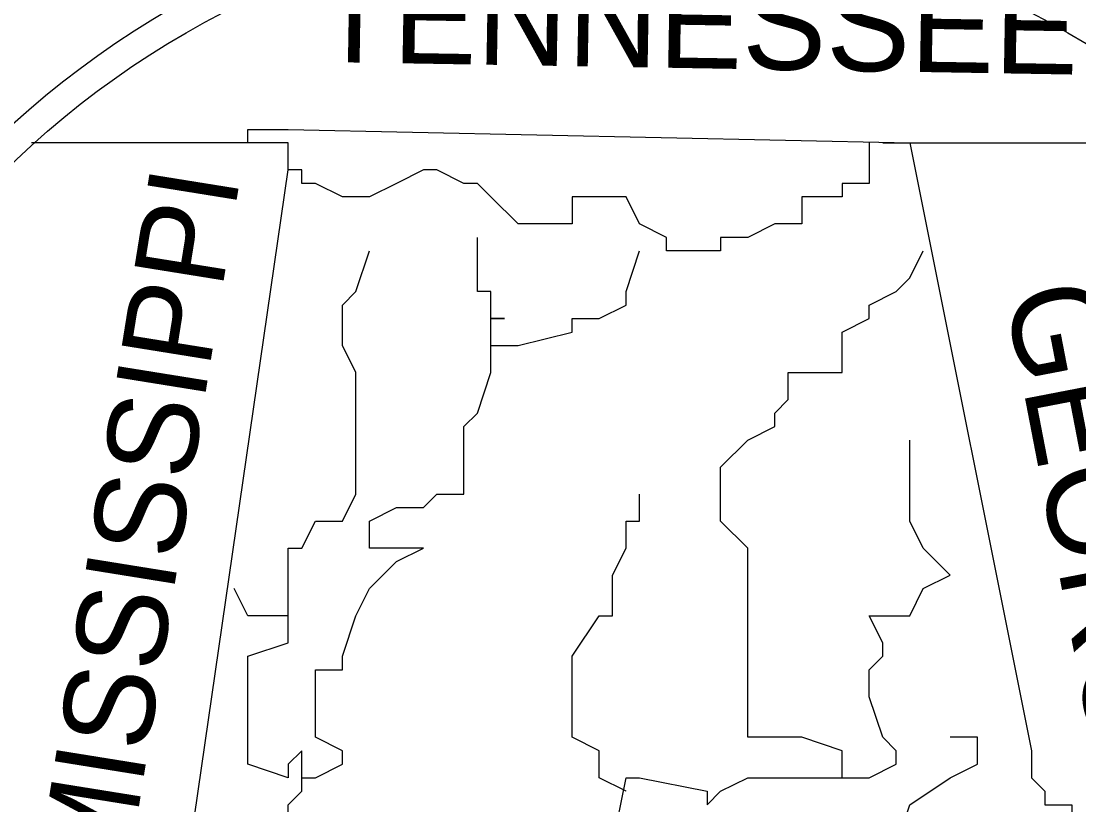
# Model space of a CAD drawing. Extents: x 2193008 to 2198143, y 1236112 to 1237864.
# Drawn here: x 2195732.887 to 2195737.001, y 1237128.029 to 1237131.078 of the extents above; entities that cross this region are included whole.
import ezdxf

# ---------------------------------------------------------------- set-up
doc = ezdxf.new("R2010")
doc.units = 0
doc.layers.add('great seal', color=7, linetype='Continuous')

msp = doc.modelspace()

# ---------------------------------------------------------------- linework, layer by layer
at = {"layer": 'great seal'}
for p, q in [((2195733.926, 1237130.6045), (2195732.9275, 1237130.6045)), ((2195733.926, 1237130.6045), (2195732.9275, 1237130.6045)), ((2195733.926, 1237130.6045), (2195732.9275, 1237130.6045)), ((2195736.2383, 1237130.6045), (2195737.4996, 1237130.6045)), ((2195736.2383, 1237130.6045), (2195737.4996, 1237130.6045)), ((2195736.2383, 1237130.6045), (2195737.4996, 1237130.6045)), ((2195735.2398, 1237128.0819), (2195735.2398, 1237128.0819)), ((2195735.2398, 1237128.0819), (2195735.2398, 1237128.0819)), ((2195735.2398, 1237128.0819), (2195735.2398, 1237128.0819)), ((2195735.2398, 1237128.0819), (2195735.2398, 1237128.0819)), ((2195735.2398, 1237128.0819), (2195735.2398, 1237128.0819)), ((2195735.2398, 1237128.0819), (2195735.2398, 1237128.0819))]:
    msp.add_line(p, q, dxfattribs=at)
for points in [[(2195733.453, 1237125.4017), (2195733.453, 1237127.2411), (2195733.926, 1237130.4994), (2195733.926, 1237130.6045), (2195733.926, 1237130.6045), (2195733.926, 1237130.6045), (2195733.7683, 1237130.6045), (2195733.7683, 1237130.657), (2195733.926, 1237130.657), (2195736.3434, 1237130.6045), (2195736.8164, 1237128.2396), (2195736.8164, 1237128.1345), (2195736.8689, 1237128.0819), (2195736.8689, 1237128.0294), (2195736.8689, 1237128.0294), (2195736.974, 1237128.0294), (2195736.974, 1237127.8717), (2195736.974, 1237127.8192), (2195737.0266, 1237127.8192)], [(2195733.453, 1237125.4017), (2195733.453, 1237127.2411), (2195733.926, 1237130.4994), (2195733.926, 1237130.6045), (2195733.926, 1237130.6045), (2195733.926, 1237130.6045), (2195733.7683, 1237130.6045), (2195733.7683, 1237130.657), (2195733.926, 1237130.657), (2195736.3434, 1237130.6045), (2195736.8164, 1237128.2396), (2195736.8164, 1237128.1345), (2195736.8689, 1237128.0819), (2195736.8689, 1237128.0294), (2195736.8689, 1237128.0294), (2195736.974, 1237128.0294), (2195736.974, 1237127.8717), (2195736.974, 1237127.8192), (2195737.0266, 1237127.8192)], [(2195733.453, 1237125.4017), (2195733.453, 1237127.2411), (2195733.926, 1237130.4994), (2195733.926, 1237130.6045), (2195733.926, 1237130.6045), (2195733.926, 1237130.6045), (2195733.7683, 1237130.6045), (2195733.7683, 1237130.657), (2195733.926, 1237130.657), (2195736.3434, 1237130.6045), (2195736.8164, 1237128.2396), (2195736.8164, 1237128.1345), (2195736.8689, 1237128.0819), (2195736.8689, 1237128.0294), (2195736.8689, 1237128.0294), (2195736.974, 1237128.0294), (2195736.974, 1237127.8717), (2195736.974, 1237127.8192), (2195737.0266, 1237127.8192)], [(2195736.1857, 1237130.6045), (2195736.1857, 1237130.6045), (2195736.1857, 1237130.6045), (2195736.1857, 1237130.4994), (2195736.1857, 1237130.4468), (2195736.1857, 1237130.4468), (2195736.0806, 1237130.4468), (2195736.0806, 1237130.4468), (2195736.0806, 1237130.3942), (2195735.923, 1237130.3942), (2195735.923, 1237130.2891), (2195735.8179, 1237130.2891), (2195735.7128, 1237130.2366), (2195735.6602, 1237130.2366), (2195735.6077, 1237130.2366), (2195735.6077, 1237130.184), (2195735.5551, 1237130.184), (2195735.5551, 1237130.184), (2195735.3974, 1237130.184), (2195735.3974, 1237130.184), (2195735.3974, 1237130.2366), (2195735.2923, 1237130.2891), (2195735.2398, 1237130.3942), (2195735.2398, 1237130.3942), (2195735.1347, 1237130.3942), (2195735.0296, 1237130.3942), (2195735.0296, 1237130.2891), (2195734.8194, 1237130.2891), (2195734.7143, 1237130.3942), (2195734.6617, 1237130.4468), (2195734.6092, 1237130.4468), (2195734.504, 1237130.4994), (2195734.4515, 1237130.4994), (2195734.3464, 1237130.4468), (2195734.3464, 1237130.4468), (2195734.2413, 1237130.3942), (2195734.1887, 1237130.3942), (2195734.1362, 1237130.3942), (2195734.0311, 1237130.4468), (2195734.0311, 1237130.4468), (2195734.0311, 1237130.4468), (2195733.9785, 1237130.4468), (2195733.9785, 1237130.4468), (2195733.9785, 1237130.4468), (2195733.9785, 1237130.4994), (2195733.926, 1237130.4994), (2195733.926, 1237130.6045), (2195733.926, 1237130.6045), (2195733.926, 1237130.6045)], [(2195736.1857, 1237130.6045), (2195736.1857, 1237130.6045), (2195736.1857, 1237130.6045), (2195736.1857, 1237130.4994), (2195736.1857, 1237130.4468), (2195736.1857, 1237130.4468), (2195736.0806, 1237130.4468), (2195736.0806, 1237130.4468), (2195736.0806, 1237130.3942), (2195735.923, 1237130.3942), (2195735.923, 1237130.2891), (2195735.8179, 1237130.2891), (2195735.7128, 1237130.2366), (2195735.6602, 1237130.2366), (2195735.6077, 1237130.2366), (2195735.6077, 1237130.184), (2195735.5551, 1237130.184), (2195735.5551, 1237130.184), (2195735.3974, 1237130.184), (2195735.3974, 1237130.184), (2195735.3974, 1237130.2366), (2195735.2923, 1237130.2891), (2195735.2398, 1237130.3942), (2195735.2398, 1237130.3942), (2195735.1347, 1237130.3942), (2195735.0296, 1237130.3942), (2195735.0296, 1237130.2891), (2195734.8194, 1237130.2891), (2195734.7143, 1237130.3942), (2195734.6617, 1237130.4468), (2195734.6092, 1237130.4468), (2195734.504, 1237130.4994), (2195734.4515, 1237130.4994), (2195734.3464, 1237130.4468), (2195734.3464, 1237130.4468), (2195734.2413, 1237130.3942), (2195734.1887, 1237130.3942), (2195734.1362, 1237130.3942), (2195734.0311, 1237130.4468), (2195734.0311, 1237130.4468), (2195734.0311, 1237130.4468), (2195733.9785, 1237130.4468), (2195733.9785, 1237130.4468), (2195733.9785, 1237130.4468), (2195733.9785, 1237130.4994), (2195733.926, 1237130.4994), (2195733.926, 1237130.6045), (2195733.926, 1237130.6045), (2195733.926, 1237130.6045)], [(2195736.1857, 1237130.6045), (2195736.1857, 1237130.6045), (2195736.1857, 1237130.6045), (2195736.1857, 1237130.4994), (2195736.1857, 1237130.4468), (2195736.1857, 1237130.4468), (2195736.0806, 1237130.4468), (2195736.0806, 1237130.4468), (2195736.0806, 1237130.3942), (2195735.923, 1237130.3942), (2195735.923, 1237130.2891), (2195735.8179, 1237130.2891), (2195735.7128, 1237130.2366), (2195735.6602, 1237130.2366), (2195735.6077, 1237130.2366), (2195735.6077, 1237130.184), (2195735.5551, 1237130.184), (2195735.5551, 1237130.184), (2195735.3974, 1237130.184), (2195735.3974, 1237130.184), (2195735.3974, 1237130.2366), (2195735.2923, 1237130.2891), (2195735.2398, 1237130.3942), (2195735.2398, 1237130.3942), (2195735.1347, 1237130.3942), (2195735.0296, 1237130.3942), (2195735.0296, 1237130.2891), (2195734.8194, 1237130.2891), (2195734.7143, 1237130.3942), (2195734.6617, 1237130.4468), (2195734.6092, 1237130.4468), (2195734.504, 1237130.4994), (2195734.4515, 1237130.4994), (2195734.3464, 1237130.4468), (2195734.3464, 1237130.4468), (2195734.2413, 1237130.3942), (2195734.1887, 1237130.3942), (2195734.1362, 1237130.3942), (2195734.0311, 1237130.4468), (2195734.0311, 1237130.4468), (2195734.0311, 1237130.4468), (2195733.9785, 1237130.4468), (2195733.9785, 1237130.4468), (2195733.9785, 1237130.4468), (2195733.9785, 1237130.4994), (2195733.926, 1237130.4994), (2195733.926, 1237130.6045), (2195733.926, 1237130.6045), (2195733.926, 1237130.6045)], [(2195734.7143, 1237129.8162), (2195734.7143, 1237129.8687), (2195734.7143, 1237129.9213), (2195734.7668, 1237129.9213), (2195734.7143, 1237129.9213), (2195734.7143, 1237129.9738), (2195734.7143, 1237130.0264), (2195734.6617, 1237130.0264), (2195734.6617, 1237130.0789), (2195734.6617, 1237130.184), (2195734.6617, 1237130.2366)], [(2195734.7143, 1237129.8162), (2195734.7143, 1237129.8687), (2195734.7143, 1237129.9213), (2195734.7668, 1237129.9213), (2195734.7143, 1237129.9213), (2195734.7143, 1237129.9738), (2195734.7143, 1237130.0264), (2195734.6617, 1237130.0264), (2195734.6617, 1237130.0789), (2195734.6617, 1237130.184), (2195734.6617, 1237130.2366)], [(2195734.7143, 1237129.8162), (2195734.7143, 1237129.8687), (2195734.7143, 1237129.9213), (2195734.7668, 1237129.9213), (2195734.7143, 1237129.9213), (2195734.7143, 1237129.9738), (2195734.7143, 1237130.0264), (2195734.6617, 1237130.0264), (2195734.6617, 1237130.0789), (2195734.6617, 1237130.184), (2195734.6617, 1237130.2366)], [(2195733.926, 1237128.7651), (2195733.926, 1237128.8702), (2195733.926, 1237128.9228), (2195733.926, 1237129.0279), (2195733.9785, 1237129.0279), (2195734.0311, 1237129.133), (2195734.1362, 1237129.133), (2195734.1887, 1237129.2381), (2195734.1887, 1237129.4483), (2195734.1887, 1237129.5534), (2195734.1887, 1237129.606), (2195734.1887, 1237129.7111), (2195734.1362, 1237129.8162), (2195734.1362, 1237129.9213), (2195734.1362, 1237129.9738), (2195734.1887, 1237130.0264), (2195734.2413, 1237130.184)], [(2195733.926, 1237128.7651), (2195733.926, 1237128.8702), (2195733.926, 1237128.9228), (2195733.926, 1237129.0279), (2195733.9785, 1237129.0279), (2195734.0311, 1237129.133), (2195734.1362, 1237129.133), (2195734.1887, 1237129.2381), (2195734.1887, 1237129.4483), (2195734.1887, 1237129.5534), (2195734.1887, 1237129.606), (2195734.1887, 1237129.7111), (2195734.1362, 1237129.8162), (2195734.1362, 1237129.9213), (2195734.1362, 1237129.9738), (2195734.1887, 1237130.0264), (2195734.2413, 1237130.184)], [(2195733.926, 1237128.7651), (2195733.926, 1237128.8702), (2195733.926, 1237128.9228), (2195733.926, 1237129.0279), (2195733.9785, 1237129.0279), (2195734.0311, 1237129.133), (2195734.1362, 1237129.133), (2195734.1887, 1237129.2381), (2195734.1887, 1237129.4483), (2195734.1887, 1237129.5534), (2195734.1887, 1237129.606), (2195734.1887, 1237129.7111), (2195734.1362, 1237129.8162), (2195734.1362, 1237129.9213), (2195734.1362, 1237129.9738), (2195734.1887, 1237130.0264), (2195734.2413, 1237130.184)], [(2195733.9785, 1237128.1345), (2195733.9785, 1237128.1345), (2195734.0311, 1237128.1345), (2195734.0311, 1237128.1345), (2195734.1362, 1237128.187), (2195734.1362, 1237128.2396), (2195734.0311, 1237128.2921), (2195734.0311, 1237128.2921), (2195734.0311, 1237128.4498), (2195734.0311, 1237128.5549), (2195734.1362, 1237128.5549), (2195734.1362, 1237128.6075), (2195734.1887, 1237128.7651), (2195734.2413, 1237128.8702), (2195734.3464, 1237128.9753), (2195734.4515, 1237129.0279), (2195734.3464, 1237129.0279), (2195734.2413, 1237129.0279), (2195734.2413, 1237129.133), (2195734.3464, 1237129.1855), (2195734.3464, 1237129.1855), (2195734.4515, 1237129.1855), (2195734.504, 1237129.2381), (2195734.504, 1237129.2381), (2195734.6092, 1237129.2381), (2195734.6092, 1237129.3432), (2195734.6092, 1237129.4483), (2195734.6092, 1237129.4483), (2195734.6092, 1237129.5008), (2195734.6617, 1237129.5534), (2195734.7143, 1237129.7111), (2195734.7143, 1237129.7111), (2195734.7143, 1237129.8162), (2195734.7668, 1237129.8162), (2195734.8194, 1237129.8162), (2195734.8194, 1237129.8162), (2195735.0296, 1237129.8687), (2195735.0296, 1237129.9213), (2195735.1347, 1237129.9213), (2195735.2398, 1237129.9738), (2195735.2398, 1237130.0264), (2195735.2923, 1237130.184)], [(2195733.9785, 1237128.1345), (2195733.9785, 1237128.1345), (2195734.0311, 1237128.1345), (2195734.0311, 1237128.1345), (2195734.1362, 1237128.187), (2195734.1362, 1237128.2396), (2195734.0311, 1237128.2921), (2195734.0311, 1237128.2921), (2195734.0311, 1237128.4498), (2195734.0311, 1237128.5549), (2195734.1362, 1237128.5549), (2195734.1362, 1237128.6075), (2195734.1887, 1237128.7651), (2195734.2413, 1237128.8702), (2195734.3464, 1237128.9753), (2195734.4515, 1237129.0279), (2195734.3464, 1237129.0279), (2195734.2413, 1237129.0279), (2195734.2413, 1237129.133), (2195734.3464, 1237129.1855), (2195734.3464, 1237129.1855), (2195734.4515, 1237129.1855), (2195734.504, 1237129.2381), (2195734.504, 1237129.2381), (2195734.6092, 1237129.2381), (2195734.6092, 1237129.3432), (2195734.6092, 1237129.4483), (2195734.6092, 1237129.4483), (2195734.6092, 1237129.5008), (2195734.6617, 1237129.5534), (2195734.7143, 1237129.7111), (2195734.7143, 1237129.7111), (2195734.7143, 1237129.8162), (2195734.7668, 1237129.8162), (2195734.8194, 1237129.8162), (2195734.8194, 1237129.8162), (2195735.0296, 1237129.8687), (2195735.0296, 1237129.9213), (2195735.1347, 1237129.9213), (2195735.2398, 1237129.9738), (2195735.2398, 1237130.0264), (2195735.2923, 1237130.184)], [(2195733.9785, 1237128.1345), (2195733.9785, 1237128.1345), (2195734.0311, 1237128.1345), (2195734.0311, 1237128.1345), (2195734.1362, 1237128.187), (2195734.1362, 1237128.2396), (2195734.0311, 1237128.2921), (2195734.0311, 1237128.2921), (2195734.0311, 1237128.4498), (2195734.0311, 1237128.5549), (2195734.1362, 1237128.5549), (2195734.1362, 1237128.6075), (2195734.1887, 1237128.7651), (2195734.2413, 1237128.8702), (2195734.3464, 1237128.9753), (2195734.4515, 1237129.0279), (2195734.3464, 1237129.0279), (2195734.2413, 1237129.0279), (2195734.2413, 1237129.133), (2195734.3464, 1237129.1855), (2195734.3464, 1237129.1855), (2195734.4515, 1237129.1855), (2195734.504, 1237129.2381), (2195734.504, 1237129.2381), (2195734.6092, 1237129.2381), (2195734.6092, 1237129.3432), (2195734.6092, 1237129.4483), (2195734.6092, 1237129.4483), (2195734.6092, 1237129.5008), (2195734.6617, 1237129.5534), (2195734.7143, 1237129.7111), (2195734.7143, 1237129.7111), (2195734.7143, 1237129.8162), (2195734.7668, 1237129.8162), (2195734.8194, 1237129.8162), (2195734.8194, 1237129.8162), (2195735.0296, 1237129.8687), (2195735.0296, 1237129.9213), (2195735.1347, 1237129.9213), (2195735.2398, 1237129.9738), (2195735.2398, 1237130.0264), (2195735.2923, 1237130.184)], [(2195736.0806, 1237128.1345), (2195736.0806, 1237128.2396), (2195735.923, 1237128.2921), (2195735.8704, 1237128.2921), (2195735.7128, 1237128.2921), (2195735.7128, 1237128.5549), (2195735.7128, 1237128.5549), (2195735.7128, 1237128.6075), (2195735.7128, 1237128.7651), (2195735.7128, 1237128.8702), (2195735.7128, 1237129.0279), (2195735.6077, 1237129.133), (2195735.6077, 1237129.3432), (2195735.7128, 1237129.4483), (2195735.8179, 1237129.5008), (2195735.8179, 1237129.5534), (2195735.8704, 1237129.606), (2195735.8704, 1237129.7111), (2195736.0806, 1237129.7111), (2195736.0806, 1237129.8162), (2195736.0806, 1237129.8687), (2195736.1857, 1237129.9213), (2195736.1857, 1237129.9738), (2195736.2908, 1237130.0264), (2195736.3434, 1237130.0789), (2195736.3959, 1237130.184)], [(2195736.0806, 1237128.1345), (2195736.0806, 1237128.2396), (2195735.923, 1237128.2921), (2195735.8704, 1237128.2921), (2195735.7128, 1237128.2921), (2195735.7128, 1237128.5549), (2195735.7128, 1237128.5549), (2195735.7128, 1237128.6075), (2195735.7128, 1237128.7651), (2195735.7128, 1237128.8702), (2195735.7128, 1237129.0279), (2195735.6077, 1237129.133), (2195735.6077, 1237129.3432), (2195735.7128, 1237129.4483), (2195735.8179, 1237129.5008), (2195735.8179, 1237129.5534), (2195735.8704, 1237129.606), (2195735.8704, 1237129.7111), (2195736.0806, 1237129.7111), (2195736.0806, 1237129.8162), (2195736.0806, 1237129.8687), (2195736.1857, 1237129.9213), (2195736.1857, 1237129.9738), (2195736.2908, 1237130.0264), (2195736.3434, 1237130.0789), (2195736.3959, 1237130.184)], [(2195736.0806, 1237128.1345), (2195736.0806, 1237128.2396), (2195735.923, 1237128.2921), (2195735.8704, 1237128.2921), (2195735.7128, 1237128.2921), (2195735.7128, 1237128.5549), (2195735.7128, 1237128.5549), (2195735.7128, 1237128.6075), (2195735.7128, 1237128.7651), (2195735.7128, 1237128.8702), (2195735.7128, 1237129.0279), (2195735.6077, 1237129.133), (2195735.6077, 1237129.3432), (2195735.7128, 1237129.4483), (2195735.8179, 1237129.5008), (2195735.8179, 1237129.5534), (2195735.8704, 1237129.606), (2195735.8704, 1237129.7111), (2195736.0806, 1237129.7111), (2195736.0806, 1237129.8162), (2195736.0806, 1237129.8687), (2195736.1857, 1237129.9213), (2195736.1857, 1237129.9738), (2195736.2908, 1237130.0264), (2195736.3434, 1237130.0789), (2195736.3959, 1237130.184)], [(2195735.1872, 1237127.8717), (2195735.2398, 1237128.1345), (2195735.2923, 1237128.1345), (2195735.5551, 1237128.0819), (2195735.5551, 1237128.0294), (2195735.6077, 1237128.0819), (2195735.7128, 1237128.1345), (2195735.8704, 1237128.1345), (2195736.0806, 1237128.1345), (2195736.1857, 1237128.1345), (2195736.2908, 1237128.187), (2195736.2908, 1237128.2396), (2195736.2383, 1237128.2921), (2195736.2383, 1237128.2921), (2195736.1857, 1237128.4498), (2195736.1857, 1237128.5549), (2195736.2383, 1237128.6075), (2195736.2383, 1237128.66), (2195736.1857, 1237128.7651), (2195736.3434, 1237128.7651), (2195736.3959, 1237128.8702), (2195736.5011, 1237128.9228), (2195736.3959, 1237129.0279), (2195736.3959, 1237129.0279), (2195736.3434, 1237129.133), (2195736.3434, 1237129.2381), (2195736.3434, 1237129.4483)], [(2195735.1872, 1237127.8717), (2195735.2398, 1237128.1345), (2195735.2923, 1237128.1345), (2195735.5551, 1237128.0819), (2195735.5551, 1237128.0294), (2195735.6077, 1237128.0819), (2195735.7128, 1237128.1345), (2195735.8704, 1237128.1345), (2195736.0806, 1237128.1345), (2195736.1857, 1237128.1345), (2195736.2908, 1237128.187), (2195736.2908, 1237128.2396), (2195736.2383, 1237128.2921), (2195736.2383, 1237128.2921), (2195736.1857, 1237128.4498), (2195736.1857, 1237128.5549), (2195736.2383, 1237128.6075), (2195736.2383, 1237128.66), (2195736.1857, 1237128.7651), (2195736.3434, 1237128.7651), (2195736.3959, 1237128.8702), (2195736.5011, 1237128.9228), (2195736.3959, 1237129.0279), (2195736.3959, 1237129.0279), (2195736.3434, 1237129.133), (2195736.3434, 1237129.2381), (2195736.3434, 1237129.4483)], [(2195735.1872, 1237127.8717), (2195735.2398, 1237128.1345), (2195735.2923, 1237128.1345), (2195735.5551, 1237128.0819), (2195735.5551, 1237128.0294), (2195735.6077, 1237128.0819), (2195735.7128, 1237128.1345), (2195735.8704, 1237128.1345), (2195736.0806, 1237128.1345), (2195736.1857, 1237128.1345), (2195736.2908, 1237128.187), (2195736.2908, 1237128.2396), (2195736.2383, 1237128.2921), (2195736.2383, 1237128.2921), (2195736.1857, 1237128.4498), (2195736.1857, 1237128.5549), (2195736.2383, 1237128.6075), (2195736.2383, 1237128.66), (2195736.1857, 1237128.7651), (2195736.3434, 1237128.7651), (2195736.3959, 1237128.8702), (2195736.5011, 1237128.9228), (2195736.3959, 1237129.0279), (2195736.3959, 1237129.0279), (2195736.3434, 1237129.133), (2195736.3434, 1237129.2381), (2195736.3434, 1237129.4483)], [(2195735.2398, 1237128.0819), (2195735.1347, 1237128.1345), (2195735.1347, 1237128.187), (2195735.1347, 1237128.2396), (2195735.0296, 1237128.2921), (2195735.0296, 1237128.4498), (2195735.0296, 1237128.5549), (2195735.0296, 1237128.6075), (2195735.0296, 1237128.6075), (2195735.1347, 1237128.7651), (2195735.1872, 1237128.7651), (2195735.1872, 1237128.9228), (2195735.2398, 1237129.0279), (2195735.2398, 1237129.0279), (2195735.2398, 1237129.133), (2195735.2923, 1237129.133), (2195735.2923, 1237129.2381)], [(2195735.2398, 1237128.0819), (2195735.1347, 1237128.1345), (2195735.1347, 1237128.187), (2195735.1347, 1237128.2396), (2195735.0296, 1237128.2921), (2195735.0296, 1237128.4498), (2195735.0296, 1237128.5549), (2195735.0296, 1237128.6075), (2195735.0296, 1237128.6075), (2195735.1347, 1237128.7651), (2195735.1872, 1237128.7651), (2195735.1872, 1237128.9228), (2195735.2398, 1237129.0279), (2195735.2398, 1237129.0279), (2195735.2398, 1237129.133), (2195735.2923, 1237129.133), (2195735.2923, 1237129.2381)], [(2195735.2398, 1237128.0819), (2195735.1347, 1237128.1345), (2195735.1347, 1237128.187), (2195735.1347, 1237128.2396), (2195735.0296, 1237128.2921), (2195735.0296, 1237128.4498), (2195735.0296, 1237128.5549), (2195735.0296, 1237128.6075), (2195735.0296, 1237128.6075), (2195735.1347, 1237128.7651), (2195735.1872, 1237128.7651), (2195735.1872, 1237128.9228), (2195735.2398, 1237129.0279), (2195735.2398, 1237129.0279), (2195735.2398, 1237129.133), (2195735.2923, 1237129.133), (2195735.2923, 1237129.2381)], [(2195733.926, 1237127.8192), (2195733.926, 1237128.0294), (2195733.926, 1237128.0294), (2195733.9785, 1237128.0819), (2195733.9785, 1237128.1345), (2195733.9785, 1237128.2396), (2195733.926, 1237128.187), (2195733.926, 1237128.1345), (2195733.7683, 1237128.187), (2195733.7683, 1237128.2396), (2195733.7683, 1237128.2921), (2195733.7683, 1237128.2921), (2195733.7683, 1237128.5549), (2195733.7683, 1237128.5549), (2195733.7683, 1237128.6075), (2195733.926, 1237128.66), (2195733.926, 1237128.7651), (2195733.7683, 1237128.7651), (2195733.7158, 1237128.8702), (2195733.7158, 1237128.8702)], [(2195733.926, 1237127.8192), (2195733.926, 1237128.0294), (2195733.926, 1237128.0294), (2195733.9785, 1237128.0819), (2195733.9785, 1237128.1345), (2195733.9785, 1237128.2396), (2195733.926, 1237128.187), (2195733.926, 1237128.1345), (2195733.7683, 1237128.187), (2195733.7683, 1237128.2396), (2195733.7683, 1237128.2921), (2195733.7683, 1237128.2921), (2195733.7683, 1237128.5549), (2195733.7683, 1237128.5549), (2195733.7683, 1237128.6075), (2195733.926, 1237128.66), (2195733.926, 1237128.7651), (2195733.7683, 1237128.7651), (2195733.7158, 1237128.8702), (2195733.7158, 1237128.8702)], [(2195733.926, 1237127.8192), (2195733.926, 1237128.0294), (2195733.926, 1237128.0294), (2195733.9785, 1237128.0819), (2195733.9785, 1237128.1345), (2195733.9785, 1237128.2396), (2195733.926, 1237128.187), (2195733.926, 1237128.1345), (2195733.7683, 1237128.187), (2195733.7683, 1237128.2396), (2195733.7683, 1237128.2921), (2195733.7683, 1237128.2921), (2195733.7683, 1237128.5549), (2195733.7683, 1237128.5549), (2195733.7683, 1237128.6075), (2195733.926, 1237128.66), (2195733.926, 1237128.7651), (2195733.7683, 1237128.7651), (2195733.7158, 1237128.8702), (2195733.7158, 1237128.8702)], [(2195735.5551, 1237126.7156), (2195735.5551, 1237126.7156), (2195735.5551, 1237126.8732), (2195735.6077, 1237126.9258), (2195735.6077, 1237126.9783), (2195735.6077, 1237127.0834), (2195735.6602, 1237127.0834), (2195735.7128, 1237127.1885), (2195735.8704, 1237127.2411), (2195735.923, 1237127.3462), (2195736.0806, 1237127.3462), (2195736.0806, 1237127.4513), (2195736.1857, 1237127.6615), (2195736.1857, 1237127.7666), (2195736.1857, 1237127.7666), (2195736.1857, 1237127.8192), (2195736.2383, 1237127.8192), (2195736.2908, 1237127.8717), (2195736.3434, 1237128.0294), (2195736.5011, 1237128.1345), (2195736.6062, 1237128.187), (2195736.6062, 1237128.2396), (2195736.6062, 1237128.2921), (2195736.5011, 1237128.2921)], [(2195735.5551, 1237126.7156), (2195735.5551, 1237126.7156), (2195735.5551, 1237126.8732), (2195735.6077, 1237126.9258), (2195735.6077, 1237126.9783), (2195735.6077, 1237127.0834), (2195735.6602, 1237127.0834), (2195735.7128, 1237127.1885), (2195735.8704, 1237127.2411), (2195735.923, 1237127.3462), (2195736.0806, 1237127.3462), (2195736.0806, 1237127.4513), (2195736.1857, 1237127.6615), (2195736.1857, 1237127.7666), (2195736.1857, 1237127.7666), (2195736.1857, 1237127.8192), (2195736.2383, 1237127.8192), (2195736.2908, 1237127.8717), (2195736.3434, 1237128.0294), (2195736.5011, 1237128.1345), (2195736.6062, 1237128.187), (2195736.6062, 1237128.2396), (2195736.6062, 1237128.2921), (2195736.5011, 1237128.2921)], [(2195735.5551, 1237126.7156), (2195735.5551, 1237126.7156), (2195735.5551, 1237126.8732), (2195735.6077, 1237126.9258), (2195735.6077, 1237126.9783), (2195735.6077, 1237127.0834), (2195735.6602, 1237127.0834), (2195735.7128, 1237127.1885), (2195735.8704, 1237127.2411), (2195735.923, 1237127.3462), (2195736.0806, 1237127.3462), (2195736.0806, 1237127.4513), (2195736.1857, 1237127.6615), (2195736.1857, 1237127.7666), (2195736.1857, 1237127.7666), (2195736.1857, 1237127.8192), (2195736.2383, 1237127.8192), (2195736.2908, 1237127.8717), (2195736.3434, 1237128.0294), (2195736.5011, 1237128.1345), (2195736.6062, 1237128.187), (2195736.6062, 1237128.2396), (2195736.6062, 1237128.2921), (2195736.5011, 1237128.2921)]]:
    msp.add_lwpolyline(points, dxfattribs=at)
for radius in [4.5988, 4.5988, 4.5988, 4.4778, 4.4778, 4.4778, 3.5557, 3.5557, 3.5557, 3.4444, 3.4444, 3.4444]:
    msp.add_circle((2195735.2433, 1237128.0451), radius, dxfattribs=at)

# ---------------------------------------------------------------- texts
for s, height, rotation, p in [('TENNESSEE', 0.36608, 359.041, (2195734.0311, 1237130.9198)), ('TENNESSEE', 0.36608, 359.041, (2195734.0311, 1237130.9198)), ('TENNESSEE', 0.36608, 359.041, (2195734.0311, 1237130.9198)), ('MISSISSIPPI', 0.350947, 80.8531, (2195733.2953, 1237127.7141)), ('MISSISSIPPI', 0.350947, 80.8531, (2195733.2953, 1237127.7141)), ('MISSISSIPPI', 0.350947, 80.8531, (2195733.2953, 1237127.7141)), ('GEORGIA', 0.36892, 280.9296, (2195736.7113, 1237130.0264)), ('GEORGIA', 0.36892, 280.9296, (2195736.7113, 1237130.0264)), ('GEORGIA', 0.36892, 280.9296, (2195736.7113, 1237130.0264))]:
    msp.add_text(s, height=height, rotation=rotation, dxfattribs=at).set_placement(p)

doc.saveas('drawing.dxf')
